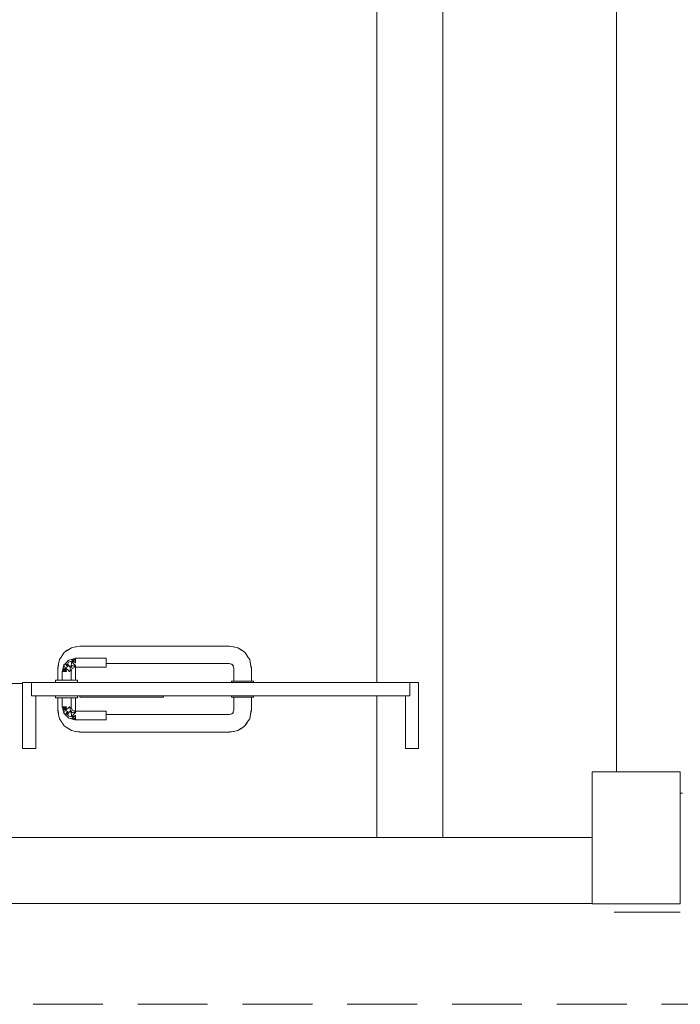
# Model space of a CAD drawing. Header units: millimetres. Extents: x 321 to 585, y -277 to 9.
# Tile 607 of 656: x 388.71 to 391.71, y -129.52 to -125.04. Entities that reach past the tile are written whole.
import ezdxf

# ---------------------------------------------------------------- set-up
doc = ezdxf.new("R2010")
doc.units = ezdxf.units.MM
doc.header["$MEASUREMENT"] = 0
doc.linetypes.add('HIDDEN2', pattern=[0.47625, 0.3175, -0.15875])
for name, color, linetype, lineweight in [('DI-Detalhes', 5, 'HIDDEN2', 9), ('IFC-Laje-Contorno', 134, 'Continuous', 5), ('IFC-Pilar-Contorno', 83, 'Continuous', 5), ('IFC-Porta-Contorno', 142, 'Continuous', 5), ('IFC-Viga-Contorno', 66, 'Continuous', 5)]:
    doc.layers.add(name, color=color, linetype=linetype, lineweight=lineweight)

msp = doc.modelspace()

# ---------------------------------------------------------------- linework, layer by layer
at = {"layer": 'DI-Detalhes'}
msp.add_lwpolyline([(386.5949, -121.8892), (392.42, -121.8892), (392.42, -129.5194), (386.5949, -129.5194), (386.5949, -121.8892)], dxfattribs=at)
at = {"layer": 'IFC-Laje-Contorno', "color": 7, "lineweight": 5}
for p, q in [((390.6314, -128.0616), (390.6314, -122.6037)), ((387.8895, -128.0616), (388.7214, -128.0616)), ((390.6313, -128.0616), (390.6314, -128.0616))]:
    msp.add_line(p, q, dxfattribs=at)
at = {"layer": 'IFC-Pilar-Contorno', "color": 7, "lineweight": 5}
for p, q in [((391.3113, -128.5871), (391.3113, -128.4629)), ((391.3113, -128.4629), (391.4145, -128.4629)), ((391.4145, -128.4629), (391.6285, -128.4629)), ((391.6285, -128.4629), (391.7113, -128.4629)), ((391.7113, -128.784), (391.7113, -128.4629)), ((391.3113, -128.9082), (391.3113, -128.5871)), ((391.7113, -128.9387), (391.7113, -128.784)), ((391.3113, -129.0629), (391.3113, -128.9082)), ((391.7113, -129.0629), (391.7113, -128.9387)), ((391.3113, -129.0629), (391.3941, -129.0629)), ((391.3941, -129.0629), (391.6082, -129.0629)), ((391.6082, -129.0629), (391.7113, -129.0629))]:
    msp.add_line(p, q, dxfattribs=at)
at = {"layer": 'IFC-Porta-Contorno', "color": 7, "lineweight": 5}
for p, q in [((388.9239, -127.9101), (388.9299, -127.9073)), ((388.9269, -127.9093), (388.9431, -127.8984)), ((388.9431, -127.8984), (388.9619, -127.8947)), ((388.9619, -127.8947), (388.9814, -127.8908)), ((388.9619, -127.8947), (388.9642, -127.8942)), ((388.9642, -127.8942), (388.9814, -127.8922)), ((388.9814, -127.8908), (389.2937, -127.8908)), ((389.2937, -127.8908), (389.3491, -127.8908)), ((389.3491, -127.8908), (389.6614, -127.8908)), ((389.6614, -127.8908), (389.6809, -127.8947)), ((389.6614, -127.8922), (389.6786, -127.8942)), ((389.6786, -127.8942), (389.6809, -127.8947)), ((389.679, -127.8943), (389.68, -127.8944)), ((389.68, -127.8944), (389.6997, -127.8984)), ((389.6997, -127.8984), (389.7159, -127.9093)), ((389.7101, -127.9054), (389.7226, -127.913)), ((388.885, -127.9722), (388.889, -127.9525)), ((388.889, -127.9525), (388.8999, -127.9363)), ((388.896, -127.9421), (388.9036, -127.9296)), ((388.9036, -127.9296), (388.9107, -127.9201)), ((388.9107, -127.9201), (388.9239, -127.9101)), ((388.9107, -127.9201), (388.9191, -127.9139)), ((388.9191, -127.9139), (388.9269, -127.9093)), ((388.9314, -127.9548), (388.9444, -127.9514)), ((388.9444, -127.9514), (388.9529, -127.9491)), ((388.9444, -127.9514), (388.9614, -127.9568)), ((388.9444, -127.9514), (388.9614, -127.9668)), ((388.9529, -127.9491), (388.9572, -127.9479)), ((388.9529, -127.9491), (388.9614, -127.9568)), ((388.9572, -127.9479), (388.9614, -127.9468)), ((388.9614, -127.9468), (389.1014, -127.9468)), ((388.9614, -127.9527), (388.9614, -127.9495)), ((388.9614, -127.9568), (388.9614, -127.9527)), ((389.1014, -127.9475), (389.1014, -127.9468)), ((389.1014, -127.9495), (389.1014, -127.9475)), ((389.1014, -127.9527), (389.1014, -127.9495)), ((389.1014, -127.9568), (389.1014, -127.9527)), ((389.7226, -127.913), (389.7321, -127.9201)), ((389.7321, -127.9201), (389.7383, -127.9285)), ((389.7321, -127.9201), (389.7421, -127.9333)), ((389.7383, -127.9285), (389.743, -127.9363)), ((389.7421, -127.9333), (389.7449, -127.9393)), ((389.743, -127.9363), (389.7538, -127.9525)), ((389.7538, -127.9525), (389.7575, -127.9713)), ((388.8814, -127.9908), (388.8853, -127.9713)), ((388.8814, -128.0468), (388.8814, -127.9908)), ((388.8828, -127.9908), (388.8848, -127.9736)), ((388.8848, -127.9736), (388.8853, -127.9713)), ((388.8849, -127.9732), (388.885, -127.9722)), ((388.9025, -128.0026), (388.9037, -127.9983)), ((388.9037, -127.9983), (388.906, -127.9898)), ((388.9037, -127.9983), (388.9114, -128.0068)), ((388.906, -127.9898), (388.9094, -127.9768)), ((388.906, -127.9898), (388.9214, -128.0068)), ((388.906, -127.9898), (388.9114, -128.0068)), ((388.9094, -127.9768), (388.9149, -127.9713)), ((388.9094, -127.9768), (388.9148, -127.9902)), ((388.9148, -127.9902), (388.9263, -127.9857)), ((388.9148, -127.9902), (388.9355, -128.0068)), ((388.9148, -127.9902), (388.9214, -128.0068)), ((388.9149, -127.9713), (388.9204, -127.9658)), ((388.9149, -127.9713), (388.9262, -127.9728)), ((388.9149, -127.9713), (388.9263, -127.9857)), ((388.9204, -127.9658), (388.9314, -127.9548)), ((388.9204, -127.9658), (388.9259, -127.9603)), ((388.9259, -127.9603), (388.9314, -127.9548)), ((388.9262, -127.9728), (388.9306, -127.9649)), ((388.9262, -127.9728), (388.9263, -127.9857)), ((388.9262, -127.9728), (388.9394, -127.9887)), ((388.9306, -127.9649), (388.9448, -127.9602)), ((388.9355, -128.0068), (388.9376, -127.9972)), ((388.9376, -127.9972), (388.9394, -127.9887)), ((388.9376, -127.9972), (388.9414, -128.0068)), ((388.9394, -127.9887), (388.9428, -127.9778)), ((388.9428, -127.9778), (388.9448, -127.9602)), ((388.9428, -127.9778), (388.9614, -127.9841)), ((388.9428, -127.9778), (388.9614, -127.9868)), ((388.9428, -127.9778), (388.9473, -127.9927)), ((388.9443, -127.9997), (388.9473, -127.9927)), ((388.9448, -127.9602), (388.9614, -127.9841)), ((388.9448, -127.9602), (388.9614, -127.9668)), ((388.9473, -127.9927), (388.9543, -127.9897)), ((388.9543, -127.9897), (388.9614, -127.9868)), ((388.9614, -127.9616), (388.9614, -127.9568)), ((388.9614, -127.9668), (388.9614, -127.9616)), ((388.9614, -127.9809), (388.9614, -127.9768)), ((388.9614, -127.9841), (388.9614, -127.9809)), ((388.9614, -127.9908), (388.9631, -127.9868)), ((388.9614, -127.9868), (389.1014, -127.9868)), ((388.9614, -128.0468), (388.9614, -127.9908)), ((389.1014, -127.9616), (389.1014, -127.9568)), ((389.1014, -127.9668), (389.1014, -127.9616)), ((389.1014, -127.972), (389.1014, -127.9668)), ((389.1014, -127.9708), (389.2937, -127.9708)), ((389.1014, -127.9768), (389.1014, -127.972)), ((389.1014, -127.9809), (389.1014, -127.9768)), ((389.1014, -127.9841), (389.1014, -127.9809)), ((389.1014, -127.9861), (389.1014, -127.9841)), ((389.1014, -127.9868), (389.1014, -127.9861)), ((389.2937, -127.9708), (389.3491, -127.9708)), ((389.3491, -127.9708), (389.6614, -127.9708)), ((389.6614, -127.9708), (389.6755, -127.9766)), ((389.6708, -127.9723), (389.6795, -127.9803)), ((389.6756, -127.9767), (389.6814, -127.9908)), ((389.6814, -128.0508), (389.6814, -127.9908)), ((389.7575, -127.9713), (389.758, -127.9736)), ((389.7575, -127.9713), (389.7614, -127.9908)), ((389.758, -127.9736), (389.76, -127.9908)), ((389.7614, -128.0508), (389.7614, -127.9908)), ((388.9014, -128.0068), (388.9025, -128.0026)), ((388.9014, -128.0468), (388.9014, -128.0068)), ((388.9041, -128.0068), (388.9073, -128.0068)), ((388.9073, -128.0068), (388.9114, -128.0068)), ((388.9114, -128.0068), (388.9162, -128.0068)), ((388.9162, -128.0068), (388.9214, -128.0068)), ((388.9314, -128.0068), (388.9355, -128.0068)), ((388.9414, -128.0068), (388.9443, -127.9997)), ((388.9414, -128.0468), (388.9414, -128.0068)), ((388.7214, -128.3362), (388.7214, -128.0568)), ((388.7214, -128.0568), (388.759, -128.0568)), ((388.759, -128.0568), (388.7614, -128.0568)), ((388.7614, -128.0568), (390.3789, -128.0568)), ((388.7614, -128.0604), (388.7614, -128.0568)), ((388.7614, -128.1168), (388.7614, -128.0604)), ((388.8714, -128.0568), (388.8714, -128.0468)), ((388.8714, -128.0468), (388.8731, -128.0468)), ((388.8731, -128.0468), (388.8781, -128.0468)), ((388.8781, -128.0468), (388.886, -128.0468)), ((388.886, -128.0468), (388.8964, -128.0468)), ((388.8964, -128.0468), (388.9085, -128.0468)), ((388.9073, -128.0468), (388.9114, -128.0468)), ((388.9085, -128.0468), (388.9214, -128.0468)), ((388.9214, -128.0468), (388.9343, -128.0468)), ((388.9314, -128.0468), (388.9355, -128.0468)), ((388.9343, -128.0468), (388.9464, -128.0468)), ((388.9464, -128.0468), (388.9568, -128.0468)), ((388.9568, -128.0468), (388.9647, -128.0468)), ((388.9647, -128.0468), (388.9697, -128.0468)), ((388.9697, -128.0468), (388.9714, -128.0468)), ((388.9714, -128.0568), (388.9714, -128.0468)), ((389.6714, -128.0568), (389.6714, -128.0508)), ((389.6714, -128.0508), (389.6731, -128.0508)), ((389.6731, -128.0508), (389.6781, -128.0508)), ((389.6781, -128.0508), (389.686, -128.0508)), ((389.6828, -128.0508), (389.6868, -128.0508)), ((389.686, -128.0508), (389.6964, -128.0508)), ((389.6931, -128.0508), (389.7014, -128.0508)), ((389.6964, -128.0508), (389.7085, -128.0508)), ((389.7014, -128.0508), (389.7111, -128.0508)), ((389.7085, -128.0508), (389.7214, -128.0508)), ((389.7214, -128.0508), (389.7343, -128.0508)), ((389.7318, -128.0508), (389.7414, -128.0508)), ((389.7343, -128.0508), (389.7464, -128.0508)), ((389.7414, -128.0508), (389.7497, -128.0508)), ((389.7464, -128.0508), (389.7568, -128.0508)), ((389.756, -128.0508), (389.76, -128.0508)), ((389.7568, -128.0508), (389.7647, -128.0508)), ((389.7647, -128.0508), (389.7697, -128.0508)), ((389.7697, -128.0508), (389.7714, -128.0508)), ((389.7714, -128.0568), (389.7714, -128.0508)), ((390.3789, -128.0568), (390.4814, -128.0568)), ((390.4814, -128.1132), (390.4814, -128.0568)), ((390.4814, -128.0568), (390.4838, -128.0568)), ((390.4838, -128.0568), (390.5214, -128.0568)), ((390.5214, -128.0774), (390.5214, -128.0568)), ((390.5214, -128.3568), (390.5214, -128.0774)), ((388.7614, -128.1168), (390.3789, -128.1168)), ((388.7814, -128.13), (388.7814, -128.1168)), ((388.7814, -128.3568), (388.7814, -128.13)), ((388.8714, -128.1268), (388.8714, -128.1168)), ((388.8714, -128.1268), (388.8731, -128.1268)), ((388.8731, -128.1268), (388.8781, -128.1268)), ((388.8781, -128.1268), (388.886, -128.1268)), ((388.8814, -128.1828), (388.8814, -128.1268)), ((388.886, -128.1268), (388.8964, -128.1268)), ((388.8964, -128.1268), (388.9085, -128.1268)), ((388.9014, -128.1668), (388.9014, -128.1268)), ((388.9085, -128.1268), (388.9214, -128.1268)), ((388.9214, -128.1268), (388.9343, -128.1268)), ((388.9343, -128.1268), (388.9464, -128.1268)), ((388.9414, -128.1668), (388.9414, -128.1268)), ((388.9464, -128.1268), (388.9568, -128.1268)), ((388.9568, -128.1268), (388.9647, -128.1268)), ((388.9614, -128.1828), (388.9614, -128.1268)), ((388.9647, -128.1268), (388.9697, -128.1268)), ((388.9697, -128.1268), (388.9714, -128.1268)), ((388.9714, -128.1268), (388.9714, -128.1168)), ((388.9814, -128.118), (388.9814, -128.1168)), ((388.9814, -128.1228), (388.9814, -128.118)), ((388.9814, -128.1228), (389.2826, -128.1228)), ((389.2826, -128.1228), (389.3614, -128.1228)), ((389.3614, -128.1216), (389.3614, -128.1168)), ((389.3614, -128.1228), (389.3614, -128.1216)), ((389.6714, -128.1228), (389.6714, -128.1168)), ((389.6714, -128.1228), (389.6731, -128.1228)), ((389.6731, -128.1228), (389.6781, -128.1228)), ((389.6781, -128.1228), (389.686, -128.1228)), ((389.6814, -128.1828), (389.6814, -128.1228)), ((389.686, -128.1228), (389.6964, -128.1228)), ((389.6964, -128.1228), (389.7085, -128.1228)), ((389.7085, -128.1228), (389.7214, -128.1228)), ((389.7214, -128.1228), (389.7343, -128.1228)), ((389.7343, -128.1228), (389.7464, -128.1228)), ((389.7464, -128.1228), (389.7568, -128.1228)), ((389.7568, -128.1228), (389.7647, -128.1228)), ((389.7614, -128.1828), (389.7614, -128.1228)), ((389.7647, -128.1228), (389.7697, -128.1228)), ((389.7697, -128.1228), (389.7714, -128.1228)), ((389.7714, -128.1228), (389.7714, -128.1168)), ((390.3789, -128.1168), (390.4814, -128.1168)), ((390.4614, -128.3436), (390.4614, -128.1168)), ((390.4814, -128.1168), (390.4814, -128.1132)), ((388.9014, -128.1668), (388.9025, -128.1711)), ((388.9025, -128.1711), (388.9037, -128.1753)), ((388.9037, -128.1753), (388.9114, -128.1668)), ((388.9037, -128.1753), (388.906, -128.1838)), ((388.9041, -128.1668), (388.9073, -128.1668)), ((388.906, -128.1838), (388.9214, -128.1668)), ((388.906, -128.1838), (388.9114, -128.1668)), ((388.9073, -128.1668), (388.9114, -128.1668)), ((388.9114, -128.1668), (388.9162, -128.1668)), ((388.9148, -128.1834), (388.9355, -128.1668)), ((388.9148, -128.1834), (388.9214, -128.1668)), ((388.9162, -128.1668), (388.9214, -128.1668)), ((388.9314, -128.1668), (388.9355, -128.1668)), ((388.9355, -128.1668), (388.9376, -128.1764)), ((388.9376, -128.1764), (388.9414, -128.1668)), ((388.9376, -128.1764), (388.9394, -128.1849)), ((388.9414, -128.1668), (388.9443, -128.1739)), ((388.9443, -128.1739), (388.9473, -128.1809)), ((388.8814, -128.1828), (388.8853, -128.2023)), ((388.8828, -128.1828), (388.8848, -128.2)), ((388.8848, -128.2), (388.8853, -128.2023)), ((388.8849, -128.2004), (388.885, -128.2014)), ((388.885, -128.2014), (388.889, -128.2211)), ((388.889, -128.2211), (388.8999, -128.2373)), ((388.906, -128.1838), (388.9094, -128.1968)), ((388.9094, -128.1968), (388.9148, -128.1834)), ((388.9094, -128.1968), (388.9149, -128.2023)), ((388.9148, -128.1834), (388.9263, -128.1879)), ((388.9149, -128.2023), (388.9263, -128.1879)), ((388.9149, -128.2023), (388.9262, -128.2008)), ((388.9149, -128.2023), (388.9204, -128.2078)), ((388.9204, -128.2078), (388.9259, -128.2133)), ((388.9259, -128.2133), (388.9314, -128.2188)), ((388.9262, -128.2008), (388.9394, -128.1849)), ((388.9262, -128.2008), (388.9263, -128.1879)), ((388.9262, -128.2008), (388.9306, -128.2087)), ((388.9306, -128.2087), (388.9448, -128.2134)), ((388.9314, -128.2188), (388.9444, -128.2223)), ((388.9394, -128.1849), (388.9428, -128.1958)), ((388.9428, -128.1958), (388.9473, -128.1809)), ((388.9428, -128.1958), (388.9614, -128.1868)), ((388.9428, -128.1958), (388.9614, -128.1895)), ((388.9428, -128.1958), (388.9448, -128.2134)), ((388.9444, -128.2223), (388.9614, -128.2068)), ((388.9444, -128.2223), (388.9614, -128.2168)), ((388.9444, -128.2223), (388.9529, -128.2245)), ((388.9448, -128.2134), (388.9614, -128.1895)), ((388.9448, -128.2134), (388.9614, -128.2068)), ((388.9473, -128.1809), (388.9543, -128.1839)), ((388.9529, -128.2245), (388.9614, -128.2168)), ((388.9543, -128.1839), (388.9614, -128.1868)), ((388.9614, -128.1828), (388.9631, -128.1868)), ((388.9614, -128.1868), (389.1014, -128.1868)), ((388.9614, -128.1927), (388.9614, -128.1895)), ((388.9614, -128.1968), (388.9614, -128.1927)), ((388.9614, -128.212), (388.9614, -128.2068)), ((388.9614, -128.2168), (388.9614, -128.212)), ((388.9614, -128.2209), (388.9614, -128.2168)), ((388.9614, -128.2241), (388.9614, -128.2209)), ((389.1014, -128.1875), (389.1014, -128.1868)), ((389.1014, -128.1895), (389.1014, -128.1875)), ((389.1014, -128.1927), (389.1014, -128.1895)), ((389.1014, -128.1968), (389.1014, -128.1927)), ((389.1014, -128.2016), (389.1014, -128.1968)), ((389.1014, -128.2068), (389.1014, -128.2016)), ((389.1014, -128.2028), (389.2937, -128.2028)), ((389.1014, -128.212), (389.1014, -128.2068)), ((389.1014, -128.2168), (389.1014, -128.212)), ((389.1014, -128.2209), (389.1014, -128.2168)), ((389.1014, -128.2241), (389.1014, -128.2209)), ((389.2937, -128.2028), (389.3491, -128.2028)), ((389.3491, -128.2028), (389.6614, -128.2028)), ((389.6614, -128.2028), (389.6755, -128.197)), ((389.6708, -128.2013), (389.6795, -128.1933)), ((389.6756, -128.1969), (389.6814, -128.1828)), ((389.743, -128.2373), (389.7538, -128.2211)), ((389.7538, -128.2211), (389.7575, -128.2023)), ((389.7575, -128.2023), (389.7614, -128.1828)), ((389.7575, -128.2023), (389.758, -128.2)), ((389.758, -128.2), (389.76, -128.1828)), ((388.896, -128.2315), (388.9036, -128.244)), ((388.9036, -128.244), (388.9107, -128.2535)), ((388.9107, -128.2535), (388.9191, -128.2597)), ((388.9107, -128.2535), (388.9239, -128.2635)), ((388.9191, -128.2597), (388.9269, -128.2644)), ((388.9239, -128.2635), (388.9299, -128.2663)), ((388.9269, -128.2644), (388.9431, -128.2752)), ((388.9529, -128.2245), (388.9572, -128.2257)), ((388.9572, -128.2257), (388.9614, -128.2268)), ((388.9614, -128.2268), (389.1014, -128.2268)), ((389.1014, -128.2261), (389.1014, -128.2241)), ((389.1014, -128.2268), (389.1014, -128.2261)), ((389.6997, -128.2752), (389.7159, -128.2644)), ((389.7101, -128.2682), (389.7226, -128.2606)), ((389.7226, -128.2606), (389.7321, -128.2535)), ((389.7321, -128.2535), (389.7421, -128.2403)), ((389.7321, -128.2535), (389.7383, -128.2451)), ((389.7383, -128.2451), (389.743, -128.2373)), ((389.7421, -128.2403), (389.7449, -128.2343)), ((388.9431, -128.2752), (388.9619, -128.2789)), ((388.9619, -128.2789), (388.9642, -128.2794)), ((388.9619, -128.2789), (388.9814, -128.2828)), ((388.9642, -128.2794), (388.9814, -128.2814)), ((388.9814, -128.2828), (389.2937, -128.2828)), ((389.2937, -128.2828), (389.3491, -128.2828)), ((389.3491, -128.2828), (389.6614, -128.2828)), ((389.6614, -128.2828), (389.6809, -128.2789)), ((389.6614, -128.2814), (389.6786, -128.2794)), ((389.6786, -128.2794), (389.6809, -128.2789)), ((389.679, -128.2793), (389.68, -128.2792)), ((389.68, -128.2792), (389.6997, -128.2752)), ((388.7214, -128.3568), (388.7214, -128.3362)), ((390.4614, -128.3568), (390.4614, -128.3436)), ((388.7214, -128.3568), (388.7781, -128.3568)), ((388.7781, -128.3568), (388.7814, -128.3568)), ((390.4614, -128.3568), (390.4647, -128.3568)), ((390.4647, -128.3568), (390.5214, -128.3568))]:
    msp.add_line(p, q, dxfattribs=at)
at = {"layer": 'IFC-Viga-Contorno', "color": 7, "lineweight": 5}
for p, q in [((390.6313, -128.7616), (390.6313, -122.5886)), ((391.4209, -128.4629), (391.4209, -124.1838)), ((390.3313, -128.0568), (390.3313, -124.4361)), ((390.3313, -128.7616), (390.3313, -128.1168)), ((391.7113, -128.5599), (391.7209, -128.5599)), ((391.7113, -128.9034), (391.7113, -128.6034)), ((386.3713, -128.7616), (391.3113, -128.7616)), ((390.3313, -128.7616), (390.5116, -128.7616)), ((386.3713, -129.0616), (391.3113, -129.0616)), ((391.4113, -129.1009), (391.7113, -129.1009))]:
    msp.add_line(p, q, dxfattribs=at)

doc.saveas('drawing.dxf')
